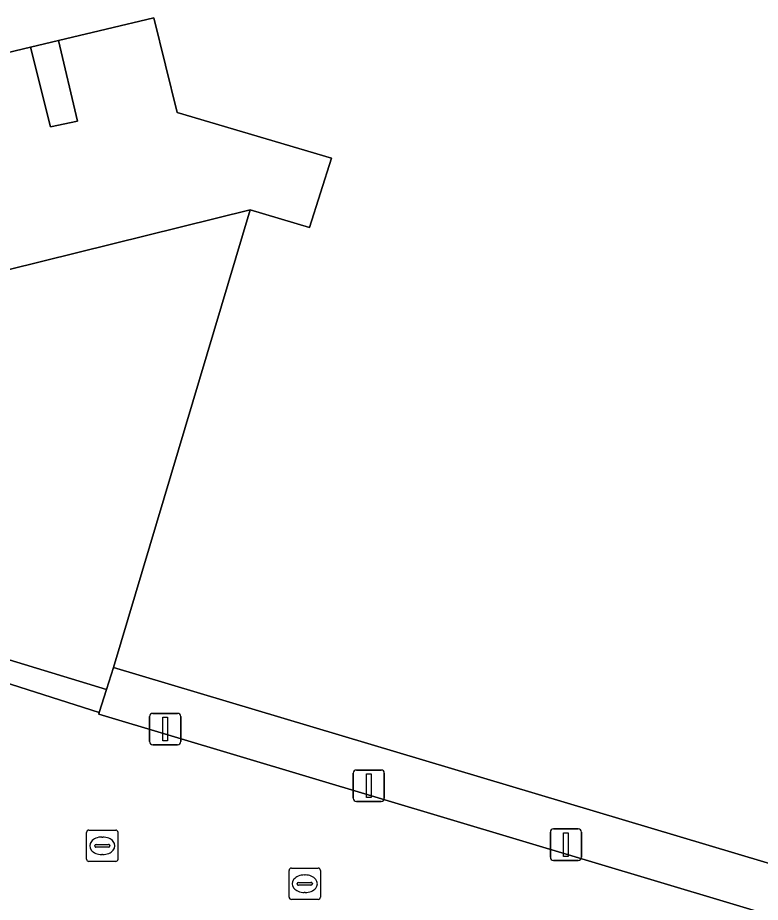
# Model space of a CAD drawing. Extents: x 160675 to 161153, y 383241 to 383714.
# Drawn here: x 161095.4 to 161119.07, y 383468.36 to 383496.57 of the extents above; entities that cross this region are included whole.
import ezdxf

# ---------------------------------------------------------------- set-up
doc = ezdxf.new("R2010")
doc.units = 0
for name, color, linetype in [('IMGEO_Kolk', 7, 'Continuous'), ('IMGEO_Lichtmast', 7, 'Continuous'), ('IMGEO_Pand', 7, 'Continuous'), ('IMGEO_Rijbaan_lokaal_open', 7, 'Continuous'), ('IMGEO_Rioolput', 7, 'Continuous'), ('IMGEO_Verkeerseiland_open', 7, 'Continuous'), ('IMGEO_Voetpad_open', 7, 'Continuous')]:
    doc.layers.add(name, color=color, linetype=linetype)

msp = doc.modelspace()

# ---------------------------------------------------------------- linework, layer by layer
at = {"layer": 'IMGEO_Kolk'}
for p, q in [((161104.046, 383468.527), (161104.046, 383469.379)), ((161104.121, 383469.453), (161104.973, 383469.453)), ((161105.047, 383469.379), (161105.047, 383468.527)), ((161104.534, 383469.233), (161104.559, 383469.233)), ((161104.305, 383468.947), (161104.305, 383468.959)), ((161104.743, 383468.91), (161104.345, 383468.91)), ((161104.348, 383468.996), (161104.746, 383468.996)), ((161104.789, 383468.959), (161104.789, 383468.947)), ((161104.557, 383468.673), (161104.532, 383468.673)), ((161104.973, 383468.453), (161104.121, 383468.453))]:
    msp.add_line(p, q, dxfattribs=at)
for points in [[(161104.046, 383468.527), (161104.046, 383469.379)], [(161104.121, 383469.453), (161104.973, 383469.453)], [(161105.047, 383469.379), (161105.047, 383468.527)], [(161104.973, 383468.453), (161104.121, 383468.453)]]:
    msp.add_lwpolyline(points, dxfattribs=at)
for centre, radius, start, end in [((161104.123, 383469.377), 0.0765, 91.552, 178.448), ((161104.123, 383469.377), 0.0765, 91.552, 178.448), ((161104.971, 383469.377), 0.0765, 1.552, 88.448), ((161104.971, 383469.377), 0.0765, 1.552, 88.448), ((161104.345, 383468.956), 0.0403, 85.8775, 175.7526), ((161104.342, 383468.946), 0.0366, 178.938, 274.7102), ((161104.746, 383468.953), 0.043, 264.8664, 352.4533), ((161104.75, 383468.958), 0.0386, 1.7309, 96.639), ((161104.123, 383468.529), 0.0765, 181.552, 268.448), ((161104.123, 383468.529), 0.0765, 181.552, 268.448), ((161104.971, 383468.529), 0.0765, 271.552, 358.448), ((161104.971, 383468.529), 0.0765, 271.552, 358.448)]:
    msp.add_arc(centre, radius, start, end, dxfattribs=at)
for centre, major_axis, ratio, start_param, end_param in [((161104.533, 383468.953), (-0.387, 0.002), 0.722429, 4.712389, 7.853982), ((161104.558, 383468.953), (-0.39, 0.002), 0.717154, 1.570796, 4.712389)]:
    msp.add_ellipse(centre, major_axis=major_axis, ratio=ratio, start_param=start_param, end_param=end_param, dxfattribs=at)
at = {"layer": 'IMGEO_Lichtmast'}
for p, q in [((161099.603, 383473.487), (161099.603, 383474.287)), ((161099.603, 383474.287), (161099.603, 383473.487)), ((161099.703, 383474.387), (161100.493, 383474.387)), ((161100.493, 383474.387), (161099.703, 383474.387)), ((161100.593, 383474.287), (161100.593, 383473.487)), ((161100.593, 383473.487), (161100.593, 383474.287)), ((161100.493, 383473.387), (161099.703, 383473.387)), ((161099.703, 383473.387), (161100.493, 383473.387)), ((161106.091, 383471.68), (161106.091, 383472.48)), ((161106.091, 383472.48), (161106.091, 383471.68)), ((161106.191, 383472.58), (161106.981, 383472.58)), ((161106.981, 383472.58), (161106.191, 383472.58)), ((161107.081, 383472.48), (161107.081, 383471.68)), ((161107.081, 383471.68), (161107.081, 383472.48)), ((161106.981, 383471.58), (161106.191, 383471.58)), ((161106.191, 383471.58), (161106.981, 383471.58)), ((161112.375, 383469.799), (161112.375, 383470.599)), ((161112.375, 383470.599), (161112.375, 383469.799)), ((161112.475, 383470.699), (161113.265, 383470.699)), ((161113.265, 383470.699), (161112.475, 383470.699)), ((161113.365, 383470.599), (161113.365, 383469.799)), ((161113.365, 383469.799), (161113.365, 383470.599)), ((161113.265, 383469.699), (161112.475, 383469.699)), ((161112.475, 383469.699), (161113.265, 383469.699))]:
    msp.add_line(p, q, dxfattribs=at)
for points in [[(161100.023, 383474.262), (161100.173, 383474.262), (161100.173, 383473.512), (161100.023, 383473.512), (161100.023, 383474.262)], [(161106.511, 383472.455), (161106.661, 383472.455), (161106.661, 383471.705), (161106.511, 383471.705), (161106.511, 383472.455)], [(161112.795, 383470.574), (161112.945, 383470.574), (161112.945, 383469.824), (161112.795, 383469.824), (161112.795, 383470.574)]]:
    msp.add_lwpolyline(points, dxfattribs=at)
for centre, start, end in [((161099.703, 383474.287), 90, 180), ((161099.703, 383474.287), 90, 180), ((161100.493, 383474.287), 0, 90), ((161100.493, 383474.287), 360, 90), ((161099.703, 383473.487), 180, 270), ((161099.703, 383473.487), 180, 270), ((161100.493, 383473.487), 270, 0), ((161100.493, 383473.487), 270, 0), ((161106.191, 383472.48), 90, 180), ((161106.191, 383472.48), 90, 180), ((161106.981, 383472.48), 0, 90), ((161106.981, 383472.48), 360, 90), ((161106.191, 383471.68), 180, 270), ((161106.191, 383471.68), 180, 270), ((161106.981, 383471.68), 270, 0), ((161106.981, 383471.68), 270, 0), ((161112.475, 383470.599), 90, 180), ((161112.475, 383470.599), 90, 180), ((161113.265, 383470.599), 0, 90), ((161113.265, 383470.599), 360, 90), ((161112.475, 383469.799), 180, 270), ((161112.475, 383469.799), 180, 270), ((161113.265, 383469.799), 270, 0), ((161113.265, 383469.799), 270, 0)]:
    msp.add_arc(centre, 0.1, start, end, dxfattribs=at)
at = {"layer": 'IMGEO_Pand'}
msp.add_lwpolyline([(161093.225, 383495.015), (161095.809, 383495.634), (161096.694, 383495.845), (161099.738, 383496.574), (161100.476, 383493.551), (161105.399, 383492.092), (161104.697, 383489.886), (161102.809, 383490.45), (161098.449, 383475.853), (161120.099, 383469.376)], dxfattribs=at)
at = {"layer": 'IMGEO_Rijbaan_lokaal_open'}
msp.add_lwpolyline([(161120.382, 383460.363), (161122.498, 383467.015), (161097.981, 383474.366), (161097.996, 383474.414), (161093.161, 383475.961), (161092.976, 383475.361), (161090.671, 383476.078), (161087.381, 383477.149), (161078.576, 383479.739), (161077.164, 383480.155)], dxfattribs=at)
at = {"layer": 'IMGEO_Rioolput'}
for p, q in [((161097.593, 383469.737), (161097.593, 383470.589)), ((161097.668, 383470.663), (161098.52, 383470.663)), ((161098.594, 383470.589), (161098.594, 383469.737)), ((161097.895, 383470.206), (161098.293, 383470.206)), ((161098.081, 383470.443), (161098.106, 383470.443)), ((161097.852, 383470.157), (161097.852, 383470.169)), ((161098.29, 383470.12), (161097.892, 383470.12)), ((161098.336, 383470.169), (161098.336, 383470.157)), ((161098.52, 383469.663), (161097.668, 383469.663)), ((161098.104, 383469.883), (161098.079, 383469.883))]:
    msp.add_line(p, q, dxfattribs=at)
for points in [[(161097.593, 383469.737), (161097.593, 383470.589)], [(161097.668, 383470.663), (161098.52, 383470.663)], [(161098.594, 383470.589), (161098.594, 383469.737)], [(161098.52, 383469.663), (161097.668, 383469.663)]]:
    msp.add_lwpolyline(points, dxfattribs=at)
for centre, radius, start, end in [((161097.67, 383470.587), 0.0765, 91.552, 178.448), ((161097.67, 383470.587), 0.0765, 91.552, 178.448), ((161098.518, 383470.587), 0.0765, 1.552, 88.448), ((161098.518, 383470.587), 0.0765, 1.552, 88.448), ((161097.892, 383470.166), 0.0403, 85.8775, 175.7526), ((161098.297, 383470.168), 0.0386, 1.7309, 96.639), ((161097.889, 383470.156), 0.0366, 178.938, 274.7102), ((161098.293, 383470.163), 0.043, 264.8664, 352.4533), ((161097.67, 383469.739), 0.0765, 181.552, 268.448), ((161097.67, 383469.739), 0.0765, 181.552, 268.448), ((161098.518, 383469.739), 0.0765, 271.552, 358.448), ((161098.518, 383469.739), 0.0765, 271.552, 358.448)]:
    msp.add_arc(centre, radius, start, end, dxfattribs=at)
for centre, major_axis, ratio, start_param, end_param in [((161098.08, 383470.163), (-0.387, 0.002), 0.722429, 4.712389, 7.853982), ((161098.105, 383470.163), (-0.39, 0.002), 0.717154, 1.570796, 4.712389)]:
    msp.add_ellipse(centre, major_axis=major_axis, ratio=ratio, start_param=start_param, end_param=end_param, dxfattribs=at)
at = {"layer": 'IMGEO_Verkeerseiland_open'}
msp.add_lwpolyline([(161095.809, 383495.634), (161096.441, 383493.093), (161097.298, 383493.279), (161096.694, 383495.845)], close=True, dxfattribs=at)
at = {"layer": 'IMGEO_Voetpad_open'}
for points in [[(161068.597, 383481.977), (161102.809, 383490.45), (161104.697, 383489.886), (161105.399, 383492.092), (161100.476, 383493.551), (161099.738, 383496.574), (161096.694, 383495.845), (161097.298, 383493.279), (161096.441, 383493.093), (161095.809, 383495.634), (161093.225, 383495.015)], [(161077.436, 383480.83), (161078.824, 383480.398), (161087.479, 383477.83), (161090.874, 383476.731), (161091.262, 383477.972), (161087.989, 383478.97), (161088.671, 383481.214), (161094.144, 383479.574), (161093.463, 383477.444), (161093.608, 383477.404), (161093.493, 383477.034), (161093.367, 383476.626), (161098.229, 383475.153), (161098.449, 383475.853), (161102.809, 383490.45), (161068.597, 383481.977), (161066.521, 383475.418)]]:
    msp.add_lwpolyline(points, dxfattribs=at)
for points in [[(161097.996, 383474.414), (161097.981, 383474.366), (161122.498, 383467.015), (161127.208, 383481.818), (161124.121, 383482.779), (161120.099, 383469.376), (161098.449, 383475.853), (161098.229, 383475.153)], [(161093.367, 383476.626), (161093.161, 383475.961), (161097.996, 383474.414), (161098.229, 383475.153)]]:
    msp.add_lwpolyline(points, close=True, dxfattribs=at)

doc.saveas('drawing.dxf')
